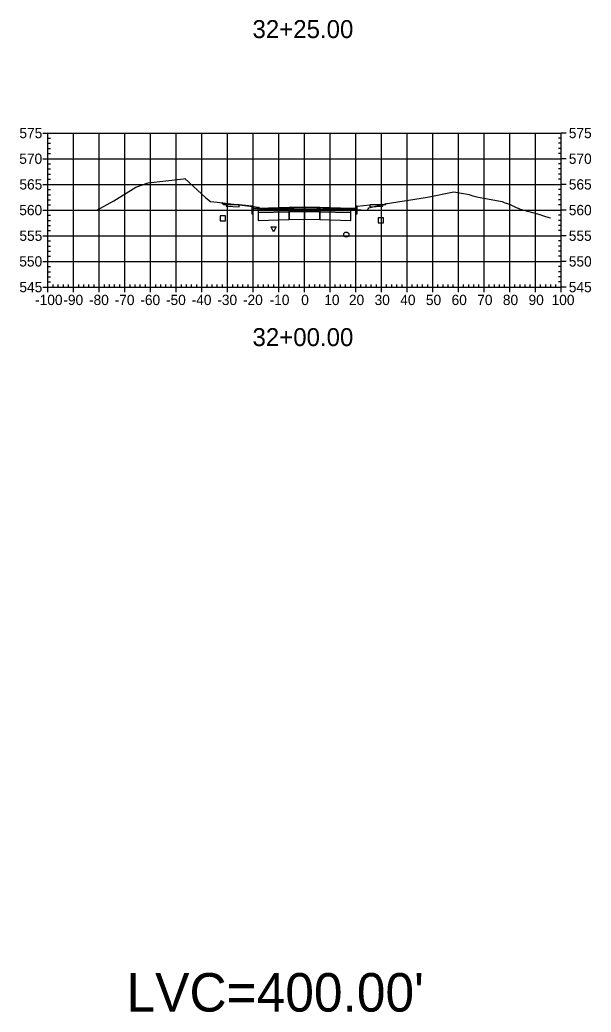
# Model space of a CAD drawing. Extents: x 704834 to 709892, y 372981 to 377533.
# Drawn here: x 708844 to 709066.6, y 375758.3 to 376144.9 of the extents above; entities that cross this region are included whole.
import ezdxf

# ---------------------------------------------------------------- set-up
doc = ezdxf.new("R2010")
doc.units = 0
for name, color, linetype in [('1', 7, 'Continuous'), ('10', 7, 'Continuous'), ('13', 7, 'Continuous'), ('14', 7, 'Continuous'), ('20', 7, 'Continuous'), ('4', 7, 'Continuous'), ('57', 7, 'Continuous'), ('Default_Xsect', 7, 'Continuous'), ('Existing', 7, 'Continuous')]:
    doc.layers.add(name, color=color, linetype=linetype)

msp = doc.modelspace()

# ---------------------------------------------------------------- linework, layer by layer
for points in [[(708923.41, 376072.96), (708922.74, 376073.63)], [(708924.41, 376073), (708923.41, 376072.96)], [(708934.41, 376072.4), (708929.41, 376072.8)], [(708975.41, 376072.4), (708980.41, 376072.8)], [(708985.41, 376073), (708986.41, 376072.96)], [(708986.41, 376072.96), (708986.78, 376073.32)]]:
    msp.add_lwpolyline(points)
for points in [[(708929.41, 376072.8), (708924.41, 376073), (708924.41, 376072.33), (708929.41, 376072.13)], [(708934.91, 376071.4), (708934.83, 376072.4), (708934.41, 376072.4), (708934.41, 376069.4), (708934.91, 376069.4)], [(708936.91, 376071.48), (708934.91, 376071.4), (708934.91, 376070.73), (708936.91, 376070.81)], [(708948.91, 376071.84), (708936.91, 376071.48), (708936.91, 376070.81), (708948.91, 376071.17)], [(708948.91, 376071.17), (708936.91, 376070.81), (708936.91, 376069.81), (708948.91, 376070.17)], [(708948.86, 376071.12), (708948.96, 376071.12), (708948.96, 376071.22), (708948.86, 376071.22)], [(708954.91, 376071.96), (708948.91, 376071.84), (708948.91, 376071.17), (708954.91, 376071.29)], [(708954.91, 376071.29), (708948.91, 376071.17), (708948.91, 376070.17), (708954.91, 376070.29)], [(708954.86, 376071.24), (708954.96, 376071.24), (708954.96, 376071.34), (708954.86, 376071.34)], [(708954.91, 376071.29), (708960.91, 376071.17), (708960.91, 376071.84), (708954.91, 376071.96)], [(708954.91, 376070.29), (708960.91, 376070.17), (708960.91, 376071.17), (708954.91, 376071.29)], [(708960.86, 376071.12), (708960.96, 376071.12), (708960.96, 376071.22), (708960.86, 376071.22)], [(708960.91, 376071.17), (708972.91, 376070.81), (708972.91, 376071.48), (708960.91, 376071.84)], [(708960.91, 376070.17), (708972.91, 376069.81), (708972.91, 376070.81), (708960.91, 376071.17)], [(708972.91, 376070.81), (708974.91, 376070.73), (708974.91, 376071.4), (708972.91, 376071.48)], [(708974.91, 376069.4), (708975.41, 376069.4), (708975.41, 376072.4), (708975, 376072.4), (708974.91, 376071.4)], [(708980.41, 376072.13), (708985.41, 376072.33), (708985.41, 376073), (708980.41, 376072.8)], [(708936.86, 376069.76), (708936.96, 376069.76), (708936.96, 376069.86), (708936.86, 376069.86)], [(708948.91, 376070.17), (708936.91, 376069.81), (708936.91, 376066.81), (708948.91, 376067.17)], [(708948.86, 376070.12), (708948.96, 376070.12), (708948.96, 376070.22), (708948.86, 376070.22)], [(708948.86, 376067.12), (708948.96, 376067.12), (708948.96, 376067.22), (708948.86, 376067.22)], [(708954.91, 376070.29), (708948.91, 376070.17), (708948.91, 376067.17), (708954.91, 376067.29)], [(708954.86, 376070.24), (708954.96, 376070.24), (708954.96, 376070.34), (708954.86, 376070.34)], [(708954.86, 376067.24), (708954.96, 376067.24), (708954.96, 376067.34), (708954.86, 376067.34)], [(708954.91, 376067.29), (708960.91, 376067.17), (708960.91, 376070.17), (708954.91, 376070.29)], [(708960.86, 376070.12), (708960.96, 376070.12), (708960.96, 376070.22), (708960.86, 376070.22)], [(708960.86, 376067.12), (708960.96, 376067.12), (708960.96, 376067.22), (708960.86, 376067.22)], [(708960.91, 376067.17), (708972.91, 376066.81), (708972.91, 376069.81), (708960.91, 376070.17)], [(708972.86, 376069.76), (708972.96, 376069.76), (708972.96, 376069.86), (708972.86, 376069.86)], [(708936.86, 376066.76), (708936.96, 376066.76), (708936.96, 376066.86), (708936.86, 376066.86)], [(708972.86, 376066.76), (708972.96, 376066.76), (708972.96, 376066.86), (708972.86, 376066.86)]]:
    msp.add_lwpolyline(points, close=True)
at = {"layer": '1'}
msp.add_lwpolyline([(708942.88, 376062.32), (708941.88, 376064.32), (708943.88, 376064.32)], close=True, dxfattribs=at)
at = {"layer": '10'}
msp.add_lwpolyline([(708922.08, 376066.59), (708924.08, 376066.59), (708924.08, 376068.59), (708922.08, 376068.59)], close=True, dxfattribs=at)
at = {"layer": '13'}
msp.add_circle((708971.2, 376061.26), 1, dxfattribs=at)
at = {"layer": '14'}
for points in [[(708922.74, 376073.63), (708922.74, 376073.68), (708922.74, 376073.63), (708922.69, 376073.63), (708922.74, 376073.63), (708922.74, 376073.58), (708922.74, 376073.63), (708922.79, 376073.63)], [(708936.91, 376071.48), (708936.91, 376071.53), (708936.91, 376071.48), (708936.86, 376071.48), (708936.91, 376071.48), (708936.91, 376071.43), (708936.91, 376071.48), (708936.96, 376071.48)], [(708954.91, 376071.96), (708954.91, 376072.01), (708954.91, 376071.96), (708954.86, 376071.96), (708954.91, 376071.96), (708954.91, 376071.91), (708954.91, 376071.96), (708954.96, 376071.96)], [(708972.91, 376071.48), (708972.91, 376071.53), (708972.91, 376071.48), (708972.86, 376071.48), (708972.91, 376071.48), (708972.91, 376071.43), (708972.91, 376071.48), (708972.96, 376071.48)], [(708986.78, 376073.32), (708986.78, 376073.37), (708986.78, 376073.32), (708986.73, 376073.32), (708986.78, 376073.32), (708986.78, 376073.27), (708986.78, 376073.32), (708986.83, 376073.32)]]:
    msp.add_lwpolyline(points, dxfattribs=at)
at = {"layer": '4'}
msp.add_lwpolyline([(708983.63, 376065.83), (708985.63, 376065.83), (708985.63, 376067.83), (708983.63, 376067.83)], close=True, dxfattribs=at)
at = {"layer": '57'}
for p, q in [((708852.91, 376100.82), (708854.91, 376100.82)), ((708854.91, 376100.82), (709054.91, 376100.82)), ((708854.91, 376040.82), (708854.91, 376100.82)), ((708854.91, 376040.82), (708854.91, 376100.82)), ((708854.91, 376098.82), (708855.91, 376098.82)), ((708864.91, 376040.82), (708864.91, 376100.82)), ((708874.91, 376040.82), (708874.91, 376100.82)), ((708884.91, 376040.82), (708884.91, 376100.82)), ((708894.91, 376040.82), (708894.91, 376100.82)), ((708904.91, 376040.82), (708904.91, 376100.82)), ((708914.91, 376040.82), (708914.91, 376100.82)), ((708924.91, 376040.82), (708924.91, 376100.82)), ((708934.91, 376040.82), (708934.91, 376100.82)), ((708944.91, 376040.82), (708944.91, 376100.82)), ((708954.91, 376040.82), (708954.91, 376100.82)), ((708964.91, 376040.82), (708964.91, 376100.82)), ((708974.91, 376040.82), (708974.91, 376100.82)), ((708984.91, 376040.82), (708984.91, 376100.82)), ((708994.91, 376040.82), (708994.91, 376100.82)), ((709004.91, 376040.82), (709004.91, 376100.82)), ((709014.91, 376040.82), (709014.91, 376100.82)), ((709024.91, 376040.82), (709024.91, 376100.82)), ((709034.91, 376040.82), (709034.91, 376100.82)), ((709044.91, 376040.82), (709044.91, 376100.82)), ((709054.91, 376098.82), (709053.91, 376098.82)), ((709054.91, 376040.82), (709054.91, 376100.82)), ((709054.91, 376040.82), (709054.91, 376100.82)), ((709056.91, 376100.82), (709054.91, 376100.82)), ((708854.91, 376096.82), (708855.91, 376096.82)), ((708854.91, 376094.82), (708855.91, 376094.82)), ((709054.91, 376096.82), (709053.91, 376096.82)), ((709054.91, 376094.82), (709053.91, 376094.82)), ((708852.91, 376090.82), (708854.91, 376090.82)), ((708854.91, 376092.82), (708855.91, 376092.82)), ((708854.91, 376090.82), (709054.91, 376090.82)), ((709054.91, 376092.82), (709053.91, 376092.82)), ((709056.91, 376090.82), (709054.91, 376090.82)), ((708854.91, 376088.82), (708855.91, 376088.82)), ((708854.91, 376086.82), (708855.91, 376086.82)), ((709054.91, 376088.82), (709053.91, 376088.82)), ((709054.91, 376086.82), (709053.91, 376086.82)), ((708854.91, 376084.82), (708855.91, 376084.82)), ((708854.91, 376082.82), (708855.91, 376082.82)), ((709054.91, 376084.82), (709053.91, 376084.82)), ((709054.91, 376082.82), (709053.91, 376082.82)), ((708852.91, 376080.82), (708854.91, 376080.82)), ((708854.91, 376080.82), (709054.91, 376080.82)), ((708854.91, 376078.82), (708855.91, 376078.82)), ((709054.91, 376078.82), (709053.91, 376078.82)), ((709056.91, 376080.82), (709054.91, 376080.82)), ((708854.91, 376076.82), (708855.91, 376076.82)), ((708854.91, 376074.82), (708855.91, 376074.82)), ((709054.91, 376076.82), (709053.91, 376076.82)), ((709054.91, 376074.82), (709053.91, 376074.82)), ((708852.91, 376070.82), (708854.91, 376070.82)), ((708854.91, 376072.82), (708855.91, 376072.82)), ((708854.91, 376070.82), (709054.91, 376070.82)), ((709054.91, 376072.82), (709053.91, 376072.82)), ((709056.91, 376070.82), (709054.91, 376070.82)), ((708854.91, 376068.82), (708855.91, 376068.82)), ((709054.91, 376068.82), (709053.91, 376068.82)), ((708854.91, 376066.82), (708855.91, 376066.82)), ((708854.91, 376064.82), (708855.91, 376064.82)), ((709054.91, 376066.82), (709053.91, 376066.82)), ((709054.91, 376064.82), (709053.91, 376064.82)), ((708852.91, 376060.82), (708854.91, 376060.82)), ((708854.91, 376062.82), (708855.91, 376062.82)), ((708854.91, 376060.82), (709054.91, 376060.82)), ((709054.91, 376062.82), (709053.91, 376062.82)), ((709056.91, 376060.82), (709054.91, 376060.82)), ((708854.91, 376058.82), (708855.91, 376058.82)), ((708854.91, 376056.82), (708855.91, 376056.82)), ((709054.91, 376058.82), (709053.91, 376058.82)), ((709054.91, 376056.82), (709053.91, 376056.82)), ((708854.91, 376054.82), (708855.91, 376054.82)), ((708854.91, 376052.82), (708855.91, 376052.82)), ((709054.91, 376054.82), (709053.91, 376054.82)), ((709054.91, 376052.82), (709053.91, 376052.82)), ((708852.91, 376050.82), (708854.91, 376050.82)), ((708854.91, 376050.82), (709054.91, 376050.82)), ((708854.91, 376048.82), (708855.91, 376048.82)), ((709054.91, 376048.82), (709053.91, 376048.82)), ((709056.91, 376050.82), (709054.91, 376050.82)), ((708854.91, 376046.82), (708855.91, 376046.82)), ((708854.91, 376044.82), (708855.91, 376044.82)), ((709054.91, 376046.82), (709053.91, 376046.82)), ((709054.91, 376044.82), (709053.91, 376044.82)), ((708852.91, 376040.82), (708854.91, 376040.82)), ((708854.91, 376042.82), (708855.91, 376042.82)), ((708854.91, 376040.82), (709054.91, 376040.82)), ((708854.91, 376040.82), (709054.91, 376040.82)), ((708854.91, 376038.82), (708854.91, 376040.82)), ((708856.91, 376040.82), (708856.91, 376041.82)), ((708858.91, 376040.82), (708858.91, 376041.82)), ((708860.91, 376040.82), (708860.91, 376041.82)), ((708862.91, 376040.82), (708862.91, 376041.82)), ((708864.91, 376038.82), (708864.91, 376040.82)), ((708866.91, 376040.82), (708866.91, 376041.82)), ((708868.91, 376040.82), (708868.91, 376041.82)), ((708870.91, 376040.82), (708870.91, 376041.82)), ((708872.91, 376040.82), (708872.91, 376041.82)), ((708874.91, 376038.82), (708874.91, 376040.82)), ((708876.91, 376040.82), (708876.91, 376041.82)), ((708878.91, 376040.82), (708878.91, 376041.82)), ((708880.91, 376040.82), (708880.91, 376041.82)), ((708882.91, 376040.82), (708882.91, 376041.82)), ((708884.91, 376038.82), (708884.91, 376040.82)), ((708886.91, 376040.82), (708886.91, 376041.82)), ((708888.91, 376040.82), (708888.91, 376041.82)), ((708890.91, 376040.82), (708890.91, 376041.82)), ((708892.91, 376040.82), (708892.91, 376041.82)), ((708894.91, 376038.82), (708894.91, 376040.82)), ((708896.91, 376040.82), (708896.91, 376041.82)), ((708898.91, 376040.82), (708898.91, 376041.82)), ((708900.91, 376040.82), (708900.91, 376041.82)), ((708902.91, 376040.82), (708902.91, 376041.82)), ((708904.91, 376038.82), (708904.91, 376040.82)), ((708906.91, 376040.82), (708906.91, 376041.82)), ((708908.91, 376040.82), (708908.91, 376041.82)), ((708910.91, 376040.82), (708910.91, 376041.82)), ((708912.91, 376040.82), (708912.91, 376041.82)), ((708914.91, 376038.82), (708914.91, 376040.82)), ((708916.91, 376040.82), (708916.91, 376041.82)), ((708918.91, 376040.82), (708918.91, 376041.82)), ((708920.91, 376040.82), (708920.91, 376041.82)), ((708922.91, 376040.82), (708922.91, 376041.82)), ((708924.91, 376038.82), (708924.91, 376040.82)), ((708926.91, 376040.82), (708926.91, 376041.82)), ((708928.91, 376040.82), (708928.91, 376041.82)), ((708930.91, 376040.82), (708930.91, 376041.82)), ((708932.91, 376040.82), (708932.91, 376041.82)), ((708934.91, 376038.82), (708934.91, 376040.82)), ((708936.91, 376040.82), (708936.91, 376041.82)), ((708938.91, 376040.82), (708938.91, 376041.82)), ((708940.91, 376040.82), (708940.91, 376041.82)), ((708942.91, 376040.82), (708942.91, 376041.82)), ((708944.91, 376038.82), (708944.91, 376040.82)), ((708946.91, 376040.82), (708946.91, 376041.82)), ((708948.91, 376040.82), (708948.91, 376041.82)), ((708950.91, 376040.82), (708950.91, 376041.82)), ((708952.91, 376040.82), (708952.91, 376041.82)), ((708954.91, 376038.82), (708954.91, 376040.82)), ((708956.91, 376040.82), (708956.91, 376041.82)), ((708958.91, 376040.82), (708958.91, 376041.82)), ((708960.91, 376040.82), (708960.91, 376041.82)), ((708962.91, 376040.82), (708962.91, 376041.82)), ((708964.91, 376038.82), (708964.91, 376040.82)), ((708966.91, 376040.82), (708966.91, 376041.82)), ((708968.91, 376040.82), (708968.91, 376041.82)), ((708970.91, 376040.82), (708970.91, 376041.82)), ((708972.91, 376040.82), (708972.91, 376041.82)), ((708974.91, 376038.82), (708974.91, 376040.82)), ((708976.91, 376040.82), (708976.91, 376041.82)), ((708978.91, 376040.82), (708978.91, 376041.82)), ((708980.91, 376040.82), (708980.91, 376041.82)), ((708982.91, 376040.82), (708982.91, 376041.82)), ((708984.91, 376038.82), (708984.91, 376040.82)), ((708986.91, 376040.82), (708986.91, 376041.82)), ((708988.91, 376040.82), (708988.91, 376041.82)), ((708990.91, 376040.82), (708990.91, 376041.82)), ((708992.91, 376040.82), (708992.91, 376041.82)), ((708994.91, 376038.82), (708994.91, 376040.82)), ((708996.91, 376040.82), (708996.91, 376041.82)), ((708998.91, 376040.82), (708998.91, 376041.82)), ((709000.91, 376040.82), (709000.91, 376041.82)), ((709002.91, 376040.82), (709002.91, 376041.82)), ((709004.91, 376038.82), (709004.91, 376040.82)), ((709006.91, 376040.82), (709006.91, 376041.82)), ((709008.91, 376040.82), (709008.91, 376041.82)), ((709010.91, 376040.82), (709010.91, 376041.82)), ((709012.91, 376040.82), (709012.91, 376041.82)), ((709014.91, 376038.82), (709014.91, 376040.82)), ((709016.91, 376040.82), (709016.91, 376041.82)), ((709018.91, 376040.82), (709018.91, 376041.82)), ((709020.91, 376040.82), (709020.91, 376041.82)), ((709022.91, 376040.82), (709022.91, 376041.82)), ((709024.91, 376038.82), (709024.91, 376040.82)), ((709026.91, 376040.82), (709026.91, 376041.82)), ((709028.91, 376040.82), (709028.91, 376041.82)), ((709030.91, 376040.82), (709030.91, 376041.82)), ((709032.91, 376040.82), (709032.91, 376041.82)), ((709034.91, 376038.82), (709034.91, 376040.82)), ((709036.91, 376040.82), (709036.91, 376041.82)), ((709038.91, 376040.82), (709038.91, 376041.82)), ((709040.91, 376040.82), (709040.91, 376041.82)), ((709042.91, 376040.82), (709042.91, 376041.82)), ((709044.91, 376038.82), (709044.91, 376040.82)), ((709046.91, 376040.82), (709046.91, 376041.82)), ((709048.91, 376040.82), (709048.91, 376041.82)), ((709050.91, 376040.82), (709050.91, 376041.82)), ((709052.91, 376040.82), (709052.91, 376041.82)), ((709054.91, 376042.82), (709053.91, 376042.82)), ((709054.91, 376038.82), (709054.91, 376040.82)), ((709056.91, 376040.82), (709054.91, 376040.82))]:
    msp.add_line(p, q, dxfattribs=at)
at = {"layer": 'Default_Xsect'}
msp.add_lwpolyline([(708922.74, 376073.63), (708923.41, 376072.96), (708924.41, 376073), (708929.41, 376072.8), (708934.41, 376072.4), (708934.83, 376072.4), (708934.91, 376071.4), (708936.91, 376071.48), (708948.91, 376071.84), (708954.91, 376071.96), (708960.91, 376071.84), (708972.91, 376071.48), (708974.91, 376071.4), (708975, 376072.4), (708975.41, 376072.4), (708980.41, 376072.8), (708985.41, 376073), (708986.41, 376072.96), (708986.78, 376073.32)], dxfattribs=at)
at = {"layer": 'Existing'}
msp.add_lwpolyline([(708873.96, 376070.83), (708880.56, 376074.37), (708889.22, 376079.79), (708893.98, 376081.43), (708907.79, 376083.04), (708908.32, 376083.09), (708916.49, 376075.56), (708918.31, 376074.12), (708920.93, 376073.84), (708937.02, 376071.97), (708937.35, 376071.4), (708937.58, 376070.99), (708953.08, 376071.97), (708955.48, 376072.09), (708959.75, 376071.88), (708979.5, 376070.8), (708979.78, 376071.25), (708979.96, 376071.66), (708986.33, 376073.25), (709002.83, 376075.83), (709013.06, 376077.9), (709019.05, 376076.86), (709019.74, 376076.67), (709020.57, 376076.43), (709021.51, 376076.14), (709022.55, 376075.8), (709031.88, 376074.13), (709032.67, 376073.78), (709034.85, 376073.07), (709037.35, 376071.83), (709038.2, 376071.5), (709038.96, 376071.21), (709046.6, 376069.04), (709047.7, 376068.68), (709048.77, 376068.34), (709049.79, 376068.04), (709050.74, 376067.77)], dxfattribs=at)

# ---------------------------------------------------------------- texts
at = {"layer": '1'}
for s, p in [('32+25.00', (708934.64, 376137.82)), ('32+00.00', (708934.64, 376017.82))]:
    msp.add_text(s, height=7, dxfattribs=at).set_placement(p)
at = {"layer": '14'}
for p in [(708924.38, 376072.95), (708924.38, 376072.28), (708929.38, 376072.08), (708980.38, 376072.08), (708985.38, 376072.95), (708985.38, 376072.28)]:
    msp.add_text('+', height=0.1, dxfattribs=at).set_placement(p)
at = {"layer": '20'}
msp.add_text("LVC=400.00'", height=15, dxfattribs=at).set_placement((708885.53, 375758.56))
at = {"layer": '57'}
for s, p in [('575', (708843.79, 376098.82)), ('575', (709057.91, 376098.82)), ('570', (708843.74, 376088.82)), ('570', (709057.91, 376088.82)), ('565', (708843.79, 376078.82)), ('565', (709057.91, 376078.82)), ('560', (708843.74, 376068.82)), ('560', (709057.91, 376068.82)), ('555', (708843.79, 376058.82)), ('555', (709057.91, 376058.82)), ('550', (708843.74, 376048.82)), ('550', (709057.91, 376048.82)), ('545', (708843.79, 376038.82)), ('545', (709057.91, 376038.82)), ('-100', (708849.9, 376033.82)), ('-90', (708860.91, 376033.82)), ('-80', (708870.91, 376033.82)), ('-70', (708880.91, 376033.82)), ('-60', (708890.91, 376033.82)), ('-50', (708900.91, 376033.82)), ('-40', (708910.91, 376033.82)), ('-30', (708920.91, 376033.82)), ('-20', (708930.91, 376033.82)), ('-10', (708941.3, 376033.82)), ('0', (708953.62, 376033.82)), ('10', (708962.61, 376033.82)), ('20', (708972.22, 376033.82)), ('30', (708982.22, 376033.82)), ('40', (708992.22, 376033.82)), ('50', (709002.22, 376033.82)), ('60', (709012.22, 376033.82)), ('70', (709022.22, 376033.82)), ('80', (709032.22, 376033.82)), ('90', (709042.22, 376033.82)), ('100', (709051.21, 376033.82))]:
    msp.add_text(s, height=4, dxfattribs=at).set_placement(p)

doc.saveas('drawing.dxf')
